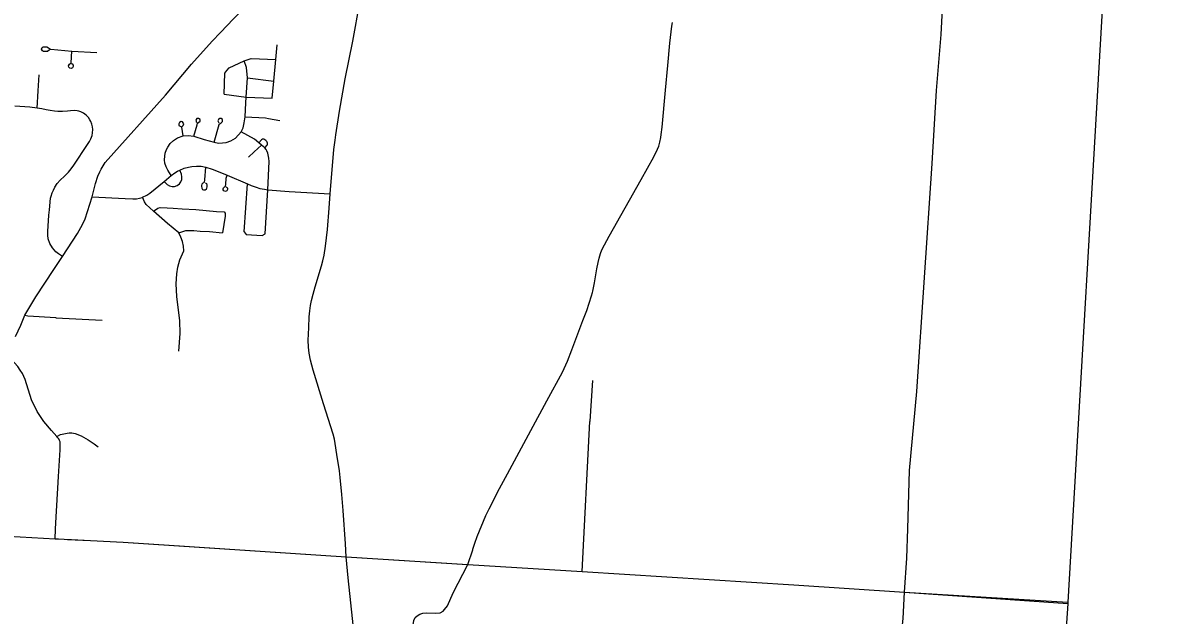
# Model space of a CAD drawing. Extents: x 1755200 to 1902939, y 644115 to 788070.
# Drawn here: x 1876290 to 1895161, y 746938 to 756753 of the extents above; entities that cross this region are included whole.
import ezdxf

# ---------------------------------------------------------------- set-up
doc = ezdxf.new("R2010")
doc.units = 0
for name, color, linetype in [('GM_X_City_Street', 7, 'Continuous'), ('GM_X_County', 7, 'Continuous'), ('GM_X_County_Road', 7, 'Continuous'), ('GM_X_Township', 7, 'Continuous'), ('GM_X_Township_Road', 7, 'Continuous'), ('GM_X_US_Route', 7, 'Continuous')]:
    doc.layers.add(name, color=color, linetype=linetype)

msp = doc.modelspace()

# ---------------------------------------------------------------- linework, layer by layer
at = {"layer": 'GM_X_City_Street'}
for points in [[(1881635, 748119), (1881635, 748122), (1881597, 748673), (1881573, 748939), (1881547, 749219), (1881533, 749332), (1881494, 749602), (1881463, 749781), (1881451, 749854), (1881432, 749940), (1881273, 750442), (1881097, 750999), (1881055, 751166), (1881034, 751278), (1881024, 751378), (1881019, 751494), (1881020, 751594), (1881025, 751703), (1881035, 751881), (1881042, 751981), (1881056, 752071), (1881069, 752154), (1881097, 752257), (1881131, 752378), (1881235, 752726), (1881257, 752809), (1881282, 752905), (1881305, 753052), (1881336, 753330), (1881363, 753683), (1881379, 753922), (1881444, 754654), (1881461, 754806), (1881476, 754898), (1881535, 755289), (1881632, 755826), (1881755, 756447), (1881874, 757087)], [(1885727, 752287), (1885733, 752309), (1885757, 752447), (1885797, 752679), (1885817, 752780), (1885835, 752852), (1885860, 752933), (1885879, 752989), (1885922, 753073), (1886001, 753218), (1886532, 754159), (1886742, 754531), (1886804, 754660), (1886822, 754710), (1886842, 754776), (1886858, 754851), (1886863, 754901), (1886878, 755025), (1886935, 755638), (1886973, 756045), (1887005, 756417), (1887040, 756698), (1887049, 756760)], [(1876734, 756305), (1876701, 756276), (1876635, 756279), (1876614, 756289), (1876602, 756314), (1876609, 756341), (1876629, 756356), (1876660, 756355), (1876691, 756354), (1876718, 756340), (1876747, 756315), (1876757, 756314)], [(1880419, 755503), (1880447, 755788), (1880480, 756143), (1880501, 756387)], [(1876757, 756314), (1877104, 756285), (1877516, 756262)], [(1877054, 756019), (1877048, 756042), (1877063, 756067), (1877091, 756089), (1877104, 756285)], [(1879667, 755962), (1879706, 756004), (1879957, 756121), (1880074, 756164), (1880480, 756143)], [(1877093, 756081), (1877106, 756072), (1877123, 756051), (1877123, 756027), (1877112, 756009), (1877096, 755998), (1877071, 756001), (1877054, 756016), (1877054, 756019)], [(1878750, 754223), (1878691, 754309), (1878663, 754364), (1878643, 754429), (1878637, 754481), (1878640, 754544), (1878649, 754594), (1878668, 754652), (1878690, 754695), (1878730, 754754), (1878784, 754805), (1878854, 754848), (1878948, 754879), (1879027, 754885), (1879125, 754875), (1879296, 754819), (1879462, 754776), (1879534, 754761), (1879595, 754764), (1879661, 754770), (1879736, 754799), (1879811, 754842), (1879907, 754946), (1879939, 755012), (1879959, 755093), (1879971, 755193), (1879982, 755427), (1879989, 755523), (1880013, 755841), (1879993, 756013), (1879957, 756121)], [(1879628, 755573), (1879634, 755920), (1879667, 755962)], [(1876528, 755336), (1876544, 755628), (1876561, 755890)], [(1880013, 755841), (1880447, 755788)], [(1879628, 755573), (1879989, 755523), (1880419, 755503)], [(1876946, 752881), (1876882, 752925), (1876838, 752961), (1876781, 753023), (1876737, 753098), (1876710, 753176), (1876705, 753233), (1876706, 753296), (1876724, 753566), (1876731, 753656), (1876750, 753845), (1876759, 753878), (1876777, 753936), (1876797, 753980), (1876821, 754028), (1876862, 754088), (1876911, 754148), (1876979, 754211), (1877046, 754279), (1877090, 754333), (1877135, 754392), (1877201, 754494), (1877293, 754635), (1877350, 754720), (1877394, 754787), (1877417, 754832), (1877437, 754886), (1877447, 754931), (1877449, 754985), (1877444, 755027), (1877432, 755075), (1877416, 755119), (1877402, 755147), (1877379, 755182), (1877340, 755222), (1877294, 755255), (1877253, 755278), (1877218, 755290), (1877190, 755295), (1877140, 755299), (1877083, 755297), (1877028, 755291), (1876947, 755282), (1876872, 755283), (1876816, 755289), (1876742, 755301), (1876676, 755312), (1876603, 755325), (1876528, 755336), (1876408, 755353), (1876324, 755362), (1876161, 755374)], [(1878924, 755023), (1878922, 755030), (1878945, 755054), (1878955, 755081), (1878934, 755111), (1878913, 755116), (1878887, 755102), (1878874, 755080), (1878877, 755054), (1878905, 755035)], [(1878948, 754879), (1878924, 755023)], [(1879125, 754875), (1879176, 755065)], [(1879176, 755065), (1879182, 755088), (1879228, 755123), (1879228, 755152), (1879199, 755170), (1879170, 755167), (1879155, 755139), (1879168, 755101)], [(1879462, 754776), (1879543, 755066)], [(1879543, 755066), (1879545, 755074), (1879575, 755098), (1879596, 755117), (1879595, 755150), (1879577, 755168), (1879553, 755170), (1879529, 755150), (1879521, 755128), (1879537, 755093)], [(1879971, 755193), (1880311, 755179), (1880358, 755170)], [(1880358, 755170), (1880549, 755136)], [(1880349, 753984), (1880373, 754454), (1880365, 754510), (1880351, 754592), (1880334, 754632), (1880319, 754654), (1880300, 754679), (1880243, 754725), (1880198, 754766), (1880129, 754827), (1879907, 754946)], [(1880300, 754679), (1880339, 754728), (1880342, 754738), (1880343, 754748), (1880343, 754758), (1880340, 754774), (1880331, 754789), (1880317, 754803), (1880299, 754816), (1880283, 754823), (1880270, 754824), (1880258, 754823), (1880245, 754814), (1880198, 754766)], [(1880123, 754615), (1880243, 754725)], [(1880027, 754527), (1880123, 754615)], [(1878270, 753861), (1878274, 753862), (1878345, 753899), (1878392, 753931), (1878632, 754123), (1878750, 754223), (1878811, 754269), (1878854, 754294), (1878893, 754310), (1878964, 754344), (1879033, 754363), (1879090, 754372), (1879169, 754379), (1879246, 754376), (1879319, 754362), (1879427, 754327), (1879609, 754254), (1879673, 754226), (1880013, 754085), (1880074, 754060), (1880154, 754030), (1880215, 754010), (1880293, 753994), (1880349, 753984), (1880700, 753960), (1881379, 753922)], [(1878632, 754123), (1878682, 754075), (1878718, 754052), (1878766, 754040), (1878803, 754040), (1878846, 754056), (1878884, 754086), (1878907, 754117), (1878922, 754156), (1878926, 754202), (1878917, 754246), (1878893, 754310)], [(1879304, 754151), (1879319, 754362)], [(1879316, 754104), (1879330, 754088), (1879337, 754071), (1879338, 754038), (1879334, 754011), (1879327, 753990), (1879310, 753979), (1879289, 753979), (1879271, 753988), (1879261, 754007), (1879258, 754050), (1879263, 754085), (1879280, 754103), (1879301, 754112), (1879304, 754151)], [(1879659, 754035), (1879673, 754024), (1879682, 754006), (1879682, 753990), (1879672, 753969), (1879650, 753957), (1879618, 753968), (1879609, 753983), (1879609, 754000), (1879617, 754020), (1879633, 754036), (1879649, 754044), (1879651, 754072)], [(1879651, 754072), (1879659, 754179), (1879673, 754226)], [(1879959, 753288), (1880013, 754085)], [(1880304, 753257), (1880349, 753984)], [(1877439, 753872), (1877984, 753842), (1878110, 753834), (1878172, 753838), (1878224, 753849), (1878270, 753861)], [(1878874, 751314), (1878894, 751603), (1878891, 751815), (1878844, 752219), (1878830, 752427), (1878839, 752594), (1878857, 752703), (1878891, 752827), (1878959, 752976), (1878951, 753055), (1878938, 753127), (1878908, 753203), (1878875, 753276), (1878689, 753428), (1878457, 753631), (1878331, 753744), (1878305, 753785), (1878274, 753862)], [(1878457, 753631), (1878525, 753682), (1878563, 753693), (1878681, 753687), (1878780, 753681), (1878928, 753671), (1879154, 753658), (1879499, 753628), (1879625, 753621), (1879643, 753601), (1879641, 753549), (1879600, 753274)], [(1878875, 753276), (1878992, 753311), (1879125, 753310), (1879227, 753300), (1879381, 753294), (1879600, 753274)], [(1879959, 753288), (1879989, 753248), (1880255, 753229), (1880304, 753257)], [(1883743, 748032), (1883776, 748134), (1883816, 748240), (1883960, 748588), (1884014, 748703), (1884187, 749038), (1884316, 749280), (1884702, 750001), (1884971, 750488), (1885226, 750963), (1885313, 751146), (1885385, 751335), (1885566, 751821), (1885629, 751988), (1885710, 752229), (1885727, 752287)], [(1876325, 751910), (1876374, 751898), (1876835, 751868)], [(1876835, 751868), (1876838, 751867), (1877603, 751828)], [(1876833, 748366), (1876839, 748468), (1876881, 749234), (1876907, 749681), (1876910, 749771), (1876908, 749809), (1876899, 749835), (1876887, 749858), (1876873, 749877), (1876853, 749901), (1876763, 749998), (1876639, 750147), (1876529, 750311), (1876433, 750504), (1876327, 750846), (1876284, 750941), (1876247, 751000), (1876207, 751057), (1876154, 751118), (1876080, 751194), (1875979, 751303)], [(1876853, 749901), (1876916, 749931), (1876969, 749946), (1877024, 749955), (1877061, 749958), (1877100, 749958), (1877158, 749947), (1877258, 749911), (1877373, 749842), (1877471, 749780), (1877536, 749727)], [(1874256, 748353), (1874500, 748336), (1876824, 748206), (1876881, 748203)], [(1876824, 748206), (1876833, 748366)], [(1877095, 748191), (1877412, 748174), (1877951, 748147), (1878970, 748081)], [(1878970, 748081), (1879720, 748033)]]:
    msp.add_lwpolyline(points, dxfattribs=at)
at = {"layer": 'GM_X_County'}
msp.add_lwpolyline([(1895161, 772565), (1894704, 764108), (1894692, 764059), (1894658, 763478), (1894436, 760788), (1894418, 760567), (1894359, 759837), (1894293, 759014), (1894201, 757542), (1893595, 747153), (1893596, 747130), (1893480, 745419)], dxfattribs=at)
at = {"layer": 'GM_X_County_Road'}
for points in [[(1890890, 747320), (1890890, 747323), (1890931, 747885), (1890949, 748370), (1890978, 749335), (1891096, 750643), (1891349, 754421), (1891423, 755633), (1891501, 756560), (1891551, 757514)], [(1876881, 748203), (1876978, 748198), (1877032, 748194), (1877095, 748191)], [(1879720, 748033), (1881647, 747908)], [(1881647, 747908), (1881635, 748119)], [(1883661, 747781), (1883741, 748024), (1883743, 748032)], [(1881947, 744855), (1881946, 744868), (1881920, 745445), (1881796, 746469), (1881681, 747558), (1881647, 747908)], [(1881647, 747908), (1883654, 747781)], [(1881946, 744868), (1882382, 744860), (1882546, 744866), (1882582, 744885), (1882618, 744930), (1882658, 745023), (1882668, 745123), (1882747, 746710), (1882766, 746849), (1882787, 746899), (1882823, 746930), (1882865, 746956), (1882913, 746971), (1882978, 746976), (1883131, 746973), (1883202, 746978), (1883250, 747005), (1883277, 747032), (1883322, 747094), (1883418, 747310), (1883661, 747781)], [(1883654, 747781), (1883661, 747781), (1885552, 747665), (1889060, 747443), (1890890, 747323)], [(1890773, 745586), (1890829, 746471), (1890868, 746884), (1890890, 747320)], [(1890890, 747323), (1893595, 747153)]]:
    msp.add_lwpolyline(points, dxfattribs=at)
at = {"layer": 'GM_X_Township'}
msp.add_lwpolyline([(1874500, 748336), (1876824, 748206), (1876978, 748198), (1877032, 748194), (1877412, 748174), (1877951, 748147), (1881647, 747908), (1883661, 747781), (1885552, 747665), (1889060, 747444), (1890890, 747323), (1893596, 747130)], dxfattribs=at)
at = {"layer": 'GM_X_Township_Road'}
for points in [[(1885685, 750154), (1885732, 750828)], [(1885552, 747665), (1885684, 750145), (1885685, 750154)]]:
    msp.add_lwpolyline(points, dxfattribs=at)
at = {"layer": 'GM_X_US_Route'}
msp.add_lwpolyline([(1876171, 751557), (1876256, 751744), (1876325, 751910), (1876506, 752212), (1876807, 752667), (1876946, 752881), (1877196, 753260), (1877279, 753413), (1877324, 753507), (1877439, 753872), (1877494, 754090), (1877534, 754213), (1877567, 754283), (1877589, 754326), (1877657, 754437), (1878655, 755556), (1879084, 756067), (1879427, 756451), (1879564, 756594), (1879778, 756816), (1880124, 757173), (1880423, 757471), (1880681, 757732), (1880757, 757805)], dxfattribs=at)

doc.saveas('drawing.dxf')
